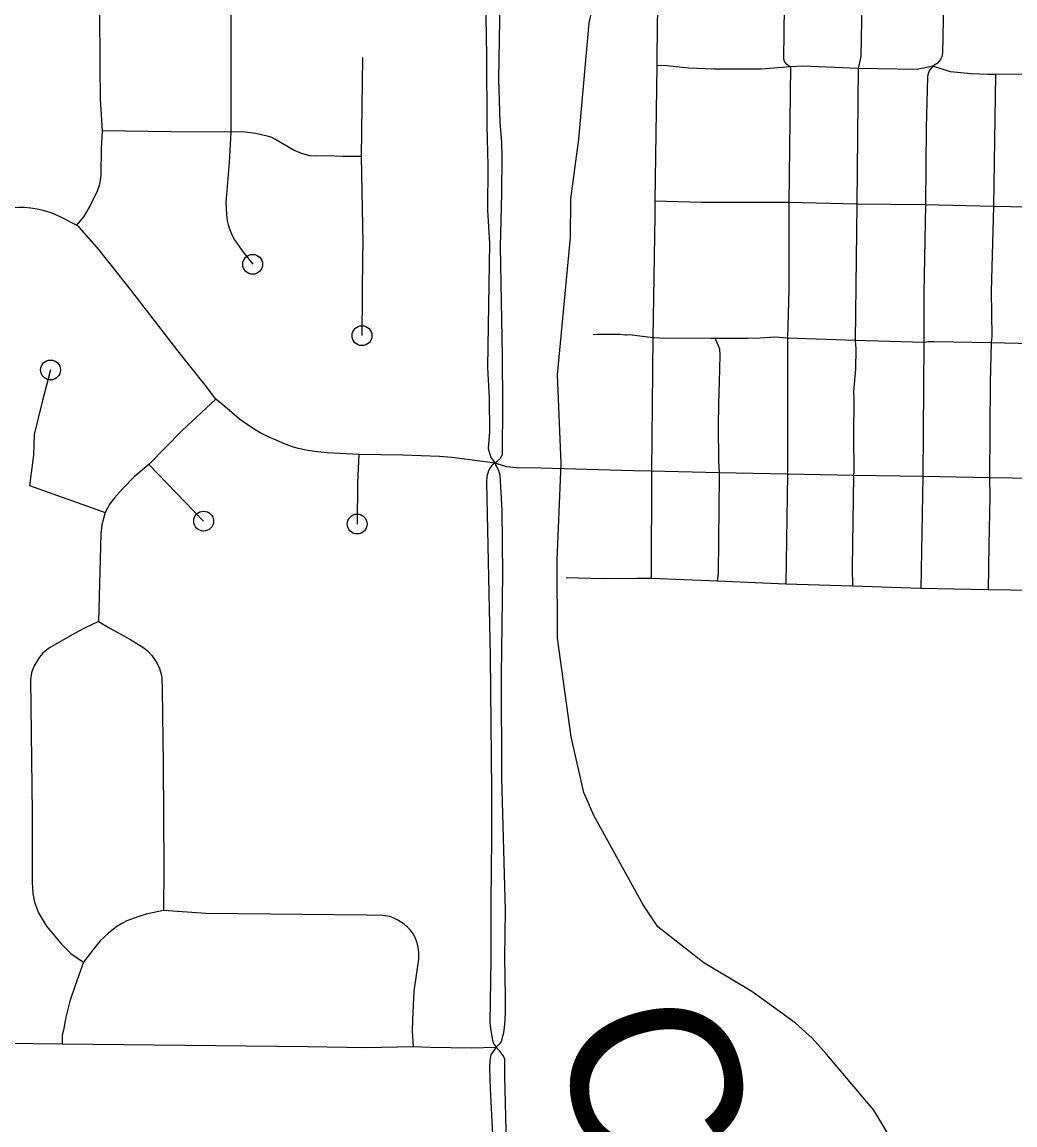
# Model space of a CAD drawing. Extents: x -19 to 366, y -4 to 359.
# Drawn here: x 151.042 to 151.514, y 190.163 to 190.688 of the extents above; entities that cross this region are included whole.
import ezdxf

# ---------------------------------------------------------------- set-up
doc = ezdxf.new("R2010")
doc.units = 0
for name, color, linetype in [('Level 33', 7, 'Continuous'), ('Level 35', 7, 'Continuous'), ('Level 60', 7, 'Continuous')]:
    doc.layers.add(name, color=color, linetype=linetype)

msp = doc.modelspace()

# ---------------------------------------------------------------- linework, layer by layer
at = {"layer": 'Level 33'}
for points in [[(151.26683, 190.91878), (151.2647, 190.91541), (151.26336, 190.91206), (151.26227, 190.90888), (151.26172, 190.90513), (151.26213, 190.87481), (151.26327, 190.83911), (151.26375, 190.81667), (151.26374, 190.79555), (151.26304, 190.77634), (151.26215, 190.69894), (151.26257, 190.67167), (151.26283, 190.63825), (151.26321, 190.61929), (151.26314, 190.598), (151.26406, 190.58212), (151.26308, 190.5232), (151.26381, 190.50834), (151.264, 190.49248), (151.26347, 190.48459), (151.26467, 190.48023), (151.26671, 190.4776)], [(151.14089, 190.86869), (151.14062, 190.81903), (151.14068, 190.80419), (151.14095, 190.75255), (151.14096, 190.74761), (151.14096, 190.69299), (151.14098, 190.63512)], [(151.48073, 190.77906), (151.48052, 190.72512), (151.48049, 190.72052), (151.47954, 190.67289), (151.47929, 190.67096), (151.47869, 190.66963), (151.47704, 190.66785), (151.47498, 190.66645)], [(151.40435, 190.77026), (151.39064, 190.75752), (151.3696, 190.73392), (151.36543, 190.72942), (151.35221, 190.71517), (151.35016, 190.71235), (151.34738, 190.70808), (151.3463, 190.70611), (151.34547, 190.70381), (151.34488, 190.70138), (151.34422, 190.69724), (151.34383, 190.68811), (151.34371, 190.66672)], [(151.40435, 190.77026), (151.40466, 190.73119), (151.40454, 190.71968), (151.40398, 190.67019), (151.40407, 190.66937), (151.40436, 190.6686), (151.40483, 190.66793), (151.40734, 190.66619)], [(151.07816, 190.76943), (151.07843, 190.7533), (151.07834, 190.74577), (151.07823, 190.73682), (151.07846, 190.69428), (151.07861, 190.66639)], [(151.44175, 190.72879), (151.44143, 190.70543), (151.4408, 190.67111), (151.43946, 190.66547)], [(151.26891, 190.69813), (151.26835, 190.66033), (151.26901, 190.63993), (151.26968, 190.6302), (151.26989, 190.62336), (151.2697, 190.60595), (151.2691, 190.58062), (151.2701, 190.52828), (151.27022, 190.50594), (151.27005, 190.48156), (151.26914, 190.47972), (151.26671, 190.4776)], [(151.20365, 190.67061), (151.20302, 190.62349)], [(151.07861, 190.66639), (151.07881, 190.65087), (151.07974, 190.63578)], [(151.34371, 190.66672), (151.34275, 190.60224)], [(151.40734, 190.66619), (151.39331, 190.66506), (151.37081, 190.66509), (151.35867, 190.66564), (151.347, 190.66685), (151.34371, 190.66672)], [(151.40734, 190.66619), (151.40648, 190.60162)], [(151.43946, 190.66547), (151.41311, 190.66651), (151.40734, 190.66619)], [(151.43946, 190.66547), (151.43876, 190.60083)], [(151.47498, 190.66645), (151.46751, 190.66499), (151.43946, 190.66547)], [(151.47498, 190.66645), (151.47329, 190.66428), (151.47266, 190.66243), (151.47248, 190.6613), (151.47183, 190.63712), (151.47143, 190.60056)], [(151.50477, 190.66258), (151.50112, 190.66254), (151.49318, 190.6629), (151.48341, 190.66389), (151.47498, 190.66645)], [(151.50477, 190.66258), (151.50383, 190.59976)], [(151.53874, 190.66386), (151.52073, 190.66273), (151.50477, 190.66258)], [(151.07974, 190.63578), (151.07926, 190.62734), (151.07913, 190.61493), (151.07884, 190.61212), (151.07827, 190.60971), (151.07731, 190.60709), (151.0739, 190.59982), (151.07076, 190.59484), (151.06756, 190.59077)], [(151.14098, 190.63512), (151.11256, 190.63519), (151.07974, 190.63578)], [(151.14098, 190.63512), (151.14018, 190.6207), (151.13857, 190.60166), (151.13881, 190.59603), (151.13917, 190.59286), (151.13963, 190.59096), (151.14027, 190.58909), (151.1412, 190.58677), (151.14243, 190.58431), (151.14634, 190.57861), (151.15134, 190.57222)], [(151.20302, 190.62349), (151.19424, 190.62354), (151.18667, 190.62383), (151.18123, 190.62361), (151.17855, 190.62387), (151.17468, 190.6249), (151.17104, 190.62631), (151.1619, 190.63179), (151.16046, 190.63252), (151.15887, 190.63311), (151.15287, 190.6344), (151.14645, 190.63525), (151.14098, 190.63512)], [(151.20302, 190.62349), (151.20371, 190.58238), (151.20369, 190.58063), (151.20367, 190.57671), (151.20335, 190.53825)], [(151.34275, 190.60224), (151.34265, 190.59534), (151.34178, 190.53724)], [(151.36493, 190.6016), (151.34275, 190.60224)], [(151.40648, 190.60162), (151.36493, 190.6016)], [(151.40648, 190.60162), (151.40649, 190.56019), (151.4059, 190.53703)], [(151.43876, 190.60083), (151.40648, 190.60162)], [(151.06756, 190.59077), (151.06001, 190.59472), (151.05729, 190.59596), (151.05449, 190.59701), (151.05165, 190.59785), (151.04874, 190.5985), (151.04579, 190.59894), (151.04282, 190.59917), (151.03984, 190.59919), (151.02438, 190.59827), (151.01701, 190.59812)], [(151.43876, 190.60083), (151.438, 190.53599)], [(151.47143, 190.60056), (151.43876, 190.60083)], [(151.47143, 190.60056), (151.47072, 190.55846), (151.47071, 190.53494)], [(151.50383, 190.59976), (151.47143, 190.60056)], [(151.50383, 190.59976), (151.50283, 190.55932), (151.50305, 190.53797), (151.50279, 190.53476)], [(151.53606, 190.59907), (151.50383, 190.59976)], [(151.13375, 190.50801), (151.12891, 190.5145), (151.11525, 190.53162), (151.09384, 190.55936), (151.07821, 190.57919), (151.06877, 190.58985), (151.06756, 190.59077)], [(151.34178, 190.53724), (151.33063, 190.53864), (151.32917, 190.5384), (151.32865, 190.53841), (151.32618, 190.53874), (151.32381, 190.53883), (151.3154, 190.53873), (151.31342, 190.53856)], [(151.34178, 190.53724), (151.34113, 190.47373)], [(151.37157, 190.53684), (151.36948, 190.53684), (151.34496, 190.53711), (151.34178, 190.53724)], [(151.4059, 190.53703), (151.39961, 190.53759), (151.39276, 190.53704), (151.38687, 190.53685), (151.37157, 190.53684)], [(151.37157, 190.53684), (151.37165, 190.53634), (151.37283, 190.5335), (151.37351, 190.53204), (151.37356, 190.5289), (151.3733, 190.51621), (151.37306, 190.50584), (151.37291, 190.49521), (151.37295, 190.47883), (151.3734, 190.47301)], [(151.4059, 190.53703), (151.4059, 190.47229)], [(151.438, 190.53599), (151.4059, 190.53703)], [(151.438, 190.53599), (151.43828, 190.53203), (151.43812, 190.52236), (151.4373, 190.51172), (151.43736, 190.50822), (151.43723, 190.49062), (151.43733, 190.47352), (151.43732, 190.47175)], [(151.47071, 190.53494), (151.438, 190.53599)], [(151.47071, 190.53494), (151.47016, 190.47118)], [(151.50279, 190.53476), (151.4757, 190.53536), (151.47286, 190.53523), (151.47071, 190.53494)], [(151.50279, 190.53476), (151.50235, 190.51614), (151.50201, 190.47062)], [(151.5353, 190.53404), (151.50279, 190.53476)], [(151.05515, 190.52192), (151.05115, 190.50672), (151.04736, 190.49117), (151.04699, 190.48132), (151.04507, 190.46698), (151.08115, 190.454)], [(151.13375, 190.50801), (151.11783, 190.49309), (151.10199, 190.47695)], [(151.20182, 190.4816), (151.18678, 190.48248), (151.18072, 190.48309), (151.17687, 190.48374), (151.17303, 190.48458), (151.17035, 190.48532), (151.16724, 190.48641), (151.15805, 190.49036), (151.1549, 190.49206), (151.15032, 190.49484), (151.14509, 190.49848), (151.13816, 190.5045), (151.13375, 190.50801)], [(151.20182, 190.4816), (151.20122, 190.46835), (151.20106, 190.44857)], [(151.26671, 190.4776), (151.24605, 190.48024), (151.24024, 190.48075), (151.22283, 190.48142), (151.20182, 190.4816)], [(151.10199, 190.47695), (151.09497, 190.47102), (151.08952, 190.46556), (151.0856, 190.46104), (151.08335, 190.45812), (151.08115, 190.454)], [(151.10199, 190.47695), (151.128, 190.44996)], [(151.26671, 190.4776), (151.2656, 190.4769), (151.26498, 190.47627), (151.2643, 190.47529), (151.26358, 190.47387), (151.26281, 190.47113), (151.26266, 190.46831), (151.26433, 190.38563), (151.26503, 190.32178), (151.26501, 190.29871), (151.26469, 190.26886), (151.26461, 190.24082), (151.26413, 190.21153), (151.26444, 190.20837), (151.26543, 190.2029), (151.266, 190.20125), (151.26719, 190.1996)], [(151.34113, 190.47373), (151.33257, 190.47396), (151.28848, 190.47515), (151.27716, 190.47527), (151.27207, 190.47578), (151.26671, 190.4776)], [(151.26671, 190.4776), (151.26693, 190.47672), (151.26823, 190.47459), (151.26889, 190.47207), (151.26987, 190.4551), (151.27026, 190.42487), (151.26957, 190.37661), (151.26979, 190.32798), (151.27145, 190.26465), (151.27117, 190.24244), (151.27146, 190.22315), (151.27146, 190.21584), (151.27125, 190.21029), (151.27075, 190.20632), (151.2696, 190.20229), (151.26903, 190.20134), (151.26719, 190.1996)], [(151.34113, 190.47373), (151.34095, 190.42268)], [(151.3734, 190.47301), (151.34113, 190.47373)], [(151.3734, 190.47301), (151.37334, 190.47113), (151.37324, 190.45632), (151.37277, 190.42518), (151.37273, 190.42415), (151.3723, 190.42134)], [(151.4059, 190.47229), (151.3734, 190.47301)], [(151.4059, 190.47229), (151.40502, 190.41994)], [(151.43732, 190.47175), (151.4059, 190.47229)], [(151.43732, 190.47175), (151.43666, 190.42784), (151.43669, 190.41894)], [(151.47016, 190.47118), (151.43732, 190.47175)], [(151.47016, 190.47118), (151.46934, 190.4179)], [(151.50201, 190.47062), (151.47016, 190.47118)], [(151.50201, 190.47062), (151.50208, 190.46171), (151.50162, 190.43852), (151.5014, 190.41731)], [(151.5348, 190.47004), (151.50201, 190.47062)], [(151.08115, 190.454), (151.07952, 190.44822), (151.07901, 190.44384), (151.07794, 190.40222)], [(151.34095, 190.42268), (151.3341, 190.42264), (151.31826, 190.42255), (151.30053, 190.42297)], [(151.3723, 190.42134), (151.34095, 190.42268)], [(151.40502, 190.41994), (151.3723, 190.42134)], [(151.43669, 190.41894), (151.40502, 190.41994)], [(151.46934, 190.4179), (151.43669, 190.41894)], [(151.5014, 190.41731), (151.46934, 190.4179)], [(151.53381, 190.41672), (151.5014, 190.41731)], [(151.07794, 190.40222), (151.07129, 190.39895), (151.06651, 190.39641), (151.0547, 190.38962), (151.05255, 190.38808), (151.05133, 190.38691), (151.04986, 190.38516), (151.04736, 190.38107), (151.04651, 190.37915), (151.04606, 190.37772), (151.04566, 190.37452), (151.04635, 190.31092), (151.04648, 190.27811), (151.04676, 190.27264), (151.04757, 190.26857), (151.04945, 190.26343), (151.05329, 190.25709), (151.06041, 190.24861), (151.06481, 190.24413), (151.07088, 190.23998)], [(151.07794, 190.40222), (151.08339, 190.39901), (151.0929, 190.39384), (151.09956, 190.38959), (151.1013, 190.38829), (151.10339, 190.38601), (151.10581, 190.38253), (151.10708, 190.37977), (151.1078, 190.37708), (151.10815, 190.37544), (151.10827, 190.36988), (151.10877, 190.33426), (151.10909, 190.28465), (151.10893, 190.26468)], [(151.10893, 190.26468), (151.10072, 190.26283), (151.09675, 190.26167), (151.09149, 190.25964), (151.08908, 190.25844), (151.08676, 190.25705), (151.08285, 190.254), (151.07884, 190.25018), (151.07555, 190.24619), (151.07088, 190.23998)], [(151.22784, 190.19995), (151.22736, 190.20721), (151.22755, 190.21268), (151.22826, 190.22624), (151.23036, 190.2415), (151.23037, 190.24453), (151.23008, 190.24713), (151.22957, 190.24922), (151.22866, 190.2517), (151.22766, 190.25355), (151.22642, 190.2553), (151.22488, 190.25689), (151.22348, 190.25803), (151.22041, 190.26), (151.21827, 190.26113), (151.21664, 190.26172), (151.21331, 190.26219), (151.20575, 190.26242), (151.12909, 190.26316), (151.10893, 190.26468)], [(151.07088, 190.23998), (151.06685, 190.22896), (151.06432, 190.22153), (151.06245, 190.21385), (151.06126, 190.20771), (151.06076, 190.20521), (151.06065, 190.20119)], [(150.98765, 190.19565), (150.994, 190.19796), (151.00266, 190.20004), (151.00751, 190.2008), (151.01346, 190.20142), (151.02009, 190.20162), (151.06065, 190.20119)], [(151.06065, 190.20119), (151.17737, 190.19994), (151.20517, 190.19945), (151.22784, 190.19995)], [(151.22784, 190.19995), (151.23586, 190.19957), (151.25529, 190.19917), (151.26719, 190.1996)], [(151.26719, 190.1996), (151.26463, 190.19586), (151.26418, 190.19334), (151.26406, 190.18948), (151.26432, 190.17991), (151.2654, 190.158), (151.26568, 190.1193), (151.26637, 190.09547), (151.26666, 190.07469), (151.26677, 190.0456), (151.26623, 189.97995), (151.26623, 189.96328), (151.26773, 189.92584), (151.2683, 189.9226), (151.26922, 189.92101), (151.26954, 189.92002), (151.2703, 189.91888)], [(151.26719, 190.1996), (151.26854, 190.19808), (151.27054, 190.19522), (151.27117, 190.19414), (151.27119, 190.19002), (151.2712, 190.18577), (151.27191, 190.15347), (151.27192, 190.11176), (151.27152, 190.08318), (151.27197, 190.0349), (151.27223, 190.02556), (151.27304, 190.0135), (151.2732, 189.99561), (151.27448, 189.96378), (151.27554, 189.94716), (151.27554, 189.94086), (151.27526, 189.93122)]]:
    msp.add_lwpolyline(points, dxfattribs=at)
for centre in [(151.15134, 190.57222), (151.20335, 190.53825), (151.05515, 190.52192), (151.128, 190.44996), (151.20106, 190.44857)]:
    msp.add_circle(centre, 0.00473, dxfattribs=at)
at = {"layer": 'Level 35'}
msp.add_lwpolyline([(151.45714, 190.15264), (151.44698, 190.16953), (151.42432, 190.19622), (151.41754, 190.20387), (151.40945, 190.21112), (151.3889, 190.22608), (151.3661, 190.23967), (151.34419, 190.25688), (151.33717, 190.26738), (151.31365, 190.30982), (151.3089, 190.32074), (151.30292, 190.34721), (151.29637, 190.39418), (151.29625, 190.4316), (151.29806, 190.47741), (151.29634, 190.51954), (151.30253, 190.585), (151.30276, 190.60343), (151.30659, 190.63181), (151.31145, 190.68718), (151.31338, 190.69539)], dxfattribs=at)
at = {"layer": 'Level 60'}
for points in [[(154.11585, 1.87092), (153.9063, 10.48743), (153.69602, 19.10409), (153.48501, 27.72087), (153.27327, 36.3378), (153.0608, 44.95486), (152.84759, 53.57206), (152.63366, 62.1894), (152.419, 70.80688), (152.20362, 79.42449), (151.98751, 88.04225), (151.77068, 96.66014), (151.55312, 105.27817), (151.33484, 113.89634), (151.11584, 122.51465), (150.89612, 131.13311), (150.67568, 139.7517), (150.45452, 148.37043), (150.23264, 156.98931), (150.01005, 165.60832), (149.78674, 174.22748), (149.56272, 182.84677), (149.33799, 191.46621), (149.11254, 200.0858), (148.88638, 208.70552), (148.65952, 217.32539), (148.43194, 225.9454), (148.20366, 234.56555), (147.97466, 243.18584), (147.74497, 251.80628), (147.51457, 260.42687), (147.28346, 269.04759), (147.05165, 277.66846), (146.81914, 286.28948), (146.58593, 294.91064), (146.35202, 303.53194), (146.11742, 312.15339), (145.88211, 320.77499), (145.64611, 329.39673), (145.40941, 338.01861), (145.17202, 346.64065)], [(0, 189.51617), (7.11214, 189.52059), (14.22427, 189.53386), (21.33637, 189.55597), (28.44845, 189.58693), (35.56048, 189.62672), (42.67245, 189.67537), (49.78436, 189.73285), (56.89619, 189.79918), (64.00793, 189.87436), (71.11958, 189.95838), (78.23111, 190.05124), (85.34253, 190.15294), (92.45381, 190.26349), (99.56495, 190.38288), (106.67593, 190.51112), (113.78675, 190.6482), (120.89739, 190.79412), (128.00785, 190.94888), (135.11811, 191.11248), (142.22816, 191.28493), (149.33799, 191.46621), (156.44759, 191.65634), (163.55694, 191.85531), (170.66605, 192.06312), (177.77489, 192.27977), (184.88345, 192.50526), (191.99173, 192.73959), (199.09971, 192.98276), (206.20739, 193.23477), (213.31474, 193.49561), (220.42177, 193.7653), (227.52845, 194.04382), (234.63479, 194.33118), (241.74076, 194.62738), (248.84635, 194.93241), (255.95157, 195.24628), (263.05638, 195.56898), (270.16079, 195.90052), (277.26478, 196.24089), (284.36834, 196.5901), (291.47147, 196.94814), (298.57414, 197.31501), (305.67635, 197.69072), (312.77809, 198.07525), (319.87934, 198.46862), (326.9801, 198.87082), (334.08035, 199.28185), (341.18009, 199.7017)], [(0, 180.89994), (7.12284, 180.90436), (14.24566, 180.9176), (21.36847, 180.93968), (28.49124, 180.97058), (35.61397, 181.01031), (42.73664, 181.05888), (49.85925, 181.11627), (56.98178, 181.18249), (64.10422, 181.25754), (71.22656, 181.34142), (78.3488, 181.43413), (85.47091, 181.53567), (92.5929, 181.64603), (99.71474, 181.76523), (106.83643, 181.89325), (113.95795, 182.0301), (121.0793, 182.17578), (128.20046, 182.33029), (135.32143, 182.49362), (142.44218, 182.66579), (149.56272, 182.84677), (156.68303, 183.03659), (163.8031, 183.23523), (170.92291, 183.4427), (178.04247, 183.65899), (185.16175, 183.88411), (192.28074, 184.11805), (199.39944, 184.36082), (206.51784, 184.61242), (213.63591, 184.87283), (220.75366, 185.14207), (227.87107, 185.42014), (234.98813, 185.70702), (242.10483, 186.00273), (249.22115, 186.30726), (256.33709, 186.62061), (263.45264, 186.94279), (270.56779, 187.27378), (277.68251, 187.61359), (284.79682, 187.96222), (291.91068, 188.31967), (299.02409, 188.68594), (306.13705, 189.06103), (313.24954, 189.44494), (320.36154, 189.83766), (327.47305, 190.23919), (334.58406, 190.64954), (341.69455, 191.06871)]]:
    msp.add_spline(points, degree=3, dxfattribs=at)

# ---------------------------------------------------------------- texts
at = {"layer": 'Level 35'}
msp.add_text('Creek', height=0.08, rotation=284.8368, dxfattribs=at).set_placement((151.2942, 190.21101))

doc.saveas('drawing.dxf')
